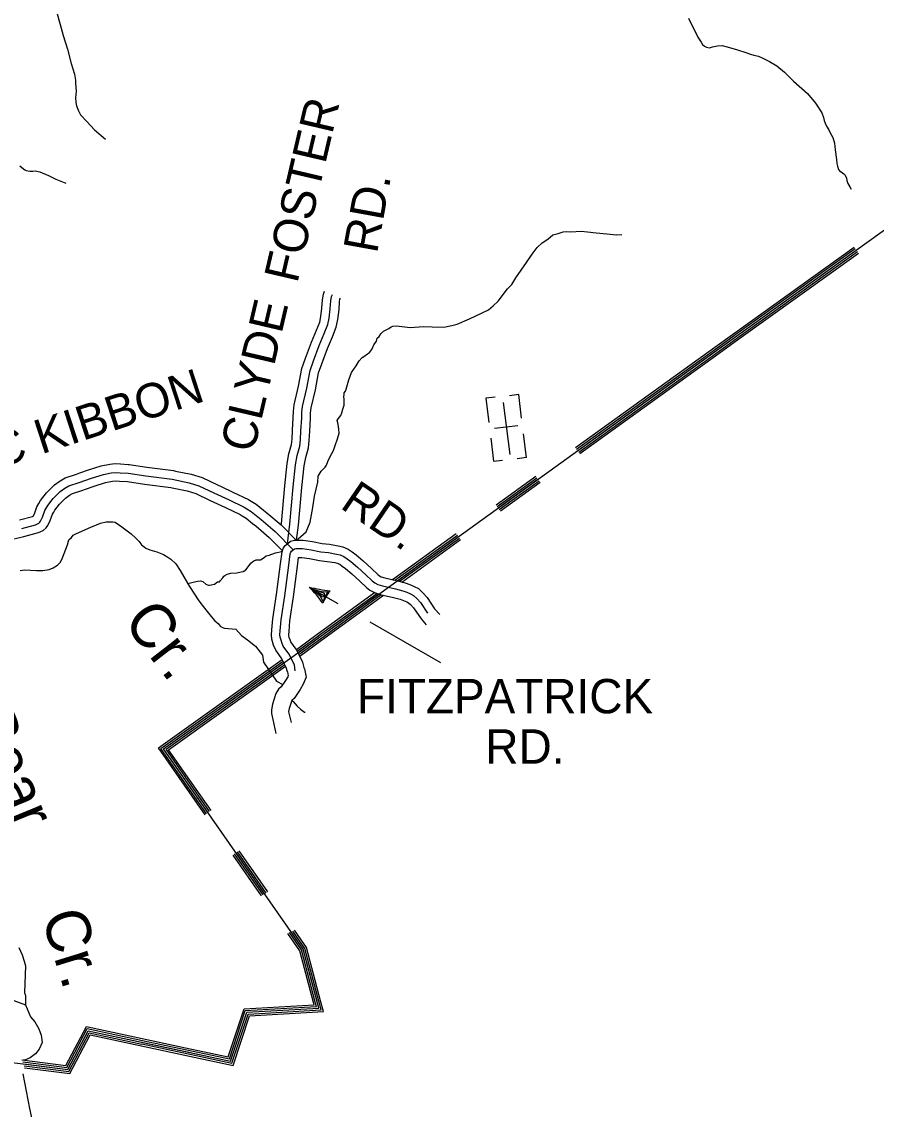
# Model space of a CAD drawing. Extents: x 1551132 to 1791609, y 378168 to 563823.
# Drawn here: x 1691575 to 1700776, y 408888 to 420600 of the extents above; entities that cross this region are included whole.
import ezdxf

# ---------------------------------------------------------------- set-up
doc = ezdxf.new("R2010")
doc.units = 0
for name, color, linetype in [('DESIGN - DRAINAGE - Bridges and Cross Drains Size Text', 7, 'Continuous'), ('DESIGN - ROW - Right-of-Way and Easement Labels', 7, 'Continuous'), ('DESIGN - TRANSPORTATION - Text', 7, 'Continuous'), ('DESIGN - UTILITIES - Cable (Underground) with Text', 7, 'Continuous'), ('SURVEY - CONTROL with Text', 7, 'Continuous'), ('SURVEY - DRAINAGE - Natural Features', 7, 'Continuous'), ('SURVEY - PROPERTY - Owners', 7, 'Continuous')]:
    doc.layers.add(name, color=color, linetype=linetype)

msp = doc.modelspace()

# ---------------------------------------------------------------- linework, layer by layer
at = {"layer": 'DESIGN - ROW - Right-of-Way and Easement Labels'}
for p, q in [((1694669.841, 414510.924), (1694978.267, 414334.12)), ((1694700.332, 414493.34), (1694756.222, 414475.915)), ((1694738.064, 414457.056), (1694711.856, 414487.957)), ((1694711.856, 414487.957), (1694829.929, 414444.714)), ((1694790.429, 414409.947), (1694738.064, 414457.056)), ((1694756.222, 414475.915), (1694807.354, 414464.965)), ((1694786.405, 414430.614), (1694768.38, 414448.198)), ((1694809.212, 414406.538), (1694786.405, 414430.614)), ((1694820.187, 414357.545), (1694790.429, 414409.947)), ((1694807.354, 414464.965), (1694851.586, 414459.131)), ((1694823.129, 414400.996), (1694809.212, 414406.538)), ((1694842.945, 414416.463), (1694820.187, 414357.545)), ((1694829.912, 414427.689), (1694823.129, 414400.996)), ((1694829.929, 414444.714), (1694829.912, 414427.689)), ((1694872.469, 414459.381), (1694842.945, 414416.463)), ((1694851.586, 414459.131), (1694872.469, 414459.381)), ((1695324.384, 414135.715), (1696083.832, 413700.37))]:
    msp.add_line(p, q, dxfattribs=at)
for centre, radius, start, end in [((1695046.271, 416016.807), 1552.241, 255.9656472, 264.393425), ((1693687.74, 413532.389), 1386.369, 35.4563889, 44.8949278), ((1695312.652, 414142.45), 532.304, 141.7505417, 158.6089389)]:
    msp.add_arc(centre, radius, start, end, dxfattribs=at)
at = {"layer": 'DESIGN - TRANSPORTATION - Text'}
for points in [[(1691869.943, 420943.017), (1691900.667, 420832.497), (1691947.257, 420709.761), (1691989.631, 420569.057), (1692022.28, 420452.504), (1692068.571, 420303.733), (1692106.803, 420151.063), (1692141.461, 420034.485), (1692154.719, 419970.233), (1692154.319, 419936.199), (1692161.36, 419854.005), (1692154.527, 419781.995), (1692155.919, 419729.91), (1692165.527, 419695.743), (1692184.893, 419641.433), (1692208.392, 419597.09), (1692275.566, 419524.163), (1692356.555, 419435.044), (1692477.436, 419335.425)], [(1698752.731, 420637.737), (1698856.37, 420432.19), (1698891.795, 420381.689), (1698905.494, 420355.488), (1698927.269, 420335.187), (1698949.16, 420324.904), (1698979.092, 420318.529), (1699011.217, 420328.146), (1699065.365, 420339.488), (1699115.423, 420342.879), (1699171.271, 420328.171), (1699280.969, 420298.778), (1699370.658, 420269.636), (1699420.457, 420250.994), (1699456.348, 420240.544), (1699508.213, 420227.885), (1699554.021, 420209.293), (1699627.611, 420172.342), (1699705.067, 420123.316), (1699788.34, 420058.206), (1699885.238, 419960.886), (1700035.726, 419826.858), (1700120.557, 419723.672), (1700150.073, 419681.254), (1700169.748, 419652.97), (1700191.38, 419620.661), (1700208.805, 419570.385), (1700214.405, 419536.267), (1700224.08, 419508.116), (1700239.713, 419475.882), (1700265.27, 419437.515), (1700280.903, 419405.28), (1700308.328, 419354.871), (1700325.61, 419292.577), (1700334.769, 419220.376), (1700347.585, 419118.081), (1700351.043, 419071.98), (1700356.718, 419043.871), (1700368.326, 419009.687), (1700380.142, 418993.52), (1700398.034, 418983.286), (1700427.8, 418962.885), (1700441.616, 418946.693), (1700455.249, 418914.484), (1700458.949, 418888.409), (1700470.574, 418856.224), (1700490.181, 418821.932)], [(1691555.757, 419046.417), (1691593.415, 419015.908), (1691609.273, 419003.699), (1691621.206, 418997.541), (1691661.122, 418989.04), (1691695.154, 418990.624), (1691719.204, 418994.332), (1691769.077, 418981.699), (1691862.675, 418944.498), (1691942.223, 418903.463), (1692049.754, 418860.079)], [(1700490.181, 418821.932), (1700505.906, 418797.706)], [(1696599.447, 417498.187), (1696649.946, 417539.621), (1696704.536, 417589.014), (1696804.126, 417721.96), (1696850.691, 417769.444), (1696895.54, 417840.988), (1697009.521, 418007.8), (1697070.578, 418097.161), (1697123.427, 418168.605), (1697178.025, 418217.989), (1697240.524, 418259.274), (1697295.073, 418304.667), (1697351.246, 418317.992), (1697403.487, 418337.368), (1697439.544, 418340.926), (1697485.527, 418338.359), (1697597.624, 418342.985), (1697665.564, 418336.134), (1697759.47, 418324.959), (1697873.401, 418315.542), (1697977.323, 418306.25), (1698037.355, 418307.509)], [(1694545.127, 415014.296), (1694550.019, 415030.238), (1694638.617, 415107.398), (1694680.874, 415208.859), (1694710.448, 415369.522), (1694727.356, 415492.125), (1694761.156, 415640.096), (1694767.964, 415706.431), (1694798.572, 415758.124), (1694841.121, 415803.658), (1694855.354, 415823.509), (1694871.828, 415863.36), (1694896.486, 415919.128), (1694933.21, 415980.755), (1694947.843, 416034.639), (1694974.718, 416108.408), (1694993.417, 416168.259), (1694987.909, 416210.377), (1694980.509, 416262.537), (1694976.718, 416280.604), (1694971.018, 416306.713), (1694981.234, 416324.614), (1695009.659, 416360.306), (1695021.983, 416388.19), (1695032.458, 416428.116), (1695044.949, 416470.017), (1695045.649, 416530.086), (1695044.041, 416564.145), (1695046.249, 416582.145), (1695046.508, 416604.171), (1695060.699, 416620.013), (1695066.982, 416643.972), (1695098.132, 416741.716), (1695125.064, 416821.485), (1695175.913, 416892.954), (1695208.554, 416946.622), (1695238.979, 416982.289), (1695257.145, 416996.081), (1695299.477, 417023.599), (1695319.668, 417039.374), (1695331.86, 417055.241), (1695348.118, 417077.067), (1695366.609, 417118.893), (1695393.083, 417158.619), (1695403.458, 417190.537), (1695421.691, 417210.337), (1695440.024, 417238.146), (1695470.382, 417267.814), (1695528.722, 417295.131), (1695552.955, 417314.857), (1695571.029, 417320.64), (1695609.087, 417324.174), (1695756.925, 417306.331), (1695901.121, 417318.565), (1695995.111, 417315.398), (1696121.116, 417311.84), (1696205.339, 417328.824), (1696261.513, 417342.149), (1696394.218, 417398.592), (1696526.99, 417461.036), (1696599.447, 417498.187)], [(1691558.222, 414690.636), (1691606.304, 414696.053), (1691670.294, 414693.261), (1691734.259, 414688.469), (1691802.316, 414691.628), (1691870.448, 414700.803), (1691912.689, 414720.303), (1691958.996, 414745.771), (1691991.404, 414779.413), (1692011.945, 414825.223), (1692067.585, 414964.718), (1692080.243, 415020.636), (1692110.551, 415046.295), (1692126.834, 415070.121), (1692165.05, 415087.671), (1692319.921, 415157.857), (1692422.452, 415200.65), (1692482.626, 415213.925), (1692526.658, 415215.383), (1692554.666, 415215.033), (1692580.598, 415208.708), (1692652.055, 415159.765), (1692753.211, 415084.413), (1692802.685, 415037.745), (1692838.275, 415001.261), (1692865.858, 414964.869), (1692893.632, 414944.501), (1692909.474, 414930.284), (1692955.298, 414913.701), (1693029.054, 414890.758), (1693102.761, 414863.816), (1693148.426, 414833.215), (1693180.176, 414810.79), (1693235.599, 414760.047), (1693278.815, 414691.42), (1693359.321, 414554.766)], [(1693362.638, 414548.433), (1693436.245, 414567.367), (1693470.352, 414574.959), (1693500.401, 414578.592), (1693524.309, 414570.283), (1693556.017, 414543.858), (1693573.925, 414535.624), (1693583.908, 414533.499), (1693597.907, 414533.324), (1693650.031, 414542.699), (1693684.322, 414566.308), (1693704.347, 414568.058), (1693712.488, 414579.975), (1693738.846, 414609.693), (1693751.079, 414629.568), (1693763.179, 414637.427), (1693785.345, 414651.169), (1693827.494, 414662.669), (1693889.551, 414665.903), (1693937.7, 414677.328), (1693957.724, 414679.078), (1693987.94, 414696.729), (1694014.348, 414730.446), (1694040.814, 414770.172), (1694058.98, 414783.973), (1694075.121, 414795.79), (1694099.221, 414803.498), (1694125.229, 414803.182), (1694139.253, 414805.007), (1694147.253, 414804.907), (1694163.403, 414816.724), (1694187.61, 414834.449), (1694205.777, 414848.241), (1694237.876, 414855.858), (1694308.199, 414881.025), (1694374.398, 414896.226), (1694375.948, 414896.842)], [(1693359.321, 414554.766), (1693379.629, 414515.999), (1693481.902, 414364.536), (1693543.009, 414285.684), (1693615.974, 414194.665), (1693653.414, 414146.139), (1693691.122, 414119.638), (1693710.796, 414091.354), (1693736.621, 414075.021), (1693756.554, 414068.762), (1693880.459, 414057.22), (1693941.382, 413989.143), (1694004.773, 413942.642), (1694093.512, 413874.999)], [(1694093.512, 413874.999), (1694165.344, 413777.755), (1694178.018, 413701.653), (1694317.465, 413498.722), (1694387.322, 413461.838)], [(1694485.528, 413291.017), (1694495.603, 413278.617), (1694539.051, 413230.015), (1694576.692, 413197.506), (1694620.325, 413164.93), (1694625.641, 413162.414)], [(1691542.987, 410628.754), (1691580.086, 410550.193), (1691601.302, 410481.842), (1691615.619, 410432.474)], [(1691615.619, 410432.474), (1691604.085, 410140.174), (1691615.777, 410113.99), (1691615.635, 410013.138)], [(1690203.851, 410129.882), (1690215.143, 410135.982), (1690275.458, 410161.266), (1690349.731, 410182.383), (1690375.872, 410194.075), (1690403.93, 410197.734), (1690431.938, 410197.384), (1690461.779, 410183), (1690489.686, 410174.641), (1690523.577, 410164.208), (1690557.518, 410157.783), (1690593.617, 410165.35), (1690631.625, 410164.883), (1690667.907, 410188.467), (1690718.156, 410207.867), (1690754.414, 410229.451), (1690792.496, 410234.985), (1690828.62, 410244.552), (1690862.669, 410248.144), (1690902.727, 410251.652), (1690986.558, 410234.593), (1691086.273, 410207.326), (1691615.635, 410013.138)], [(1691615.635, 410013.138), (1691667.825, 409884.109), (1691715.383, 409827.616), (1691757.007, 409753.281), (1691783.756, 409684.887), (1691795.647, 409607.585), (1691762.948, 409536.217), (1691724.307, 409485.674), (1691664.85, 409441.064), (1691614.318, 409420.255), (1691588.852, 409415.164)]]:
    msp.add_lwpolyline(points, dxfattribs=at)
at = {"layer": 'DESIGN - UTILITIES - Cable (Underground) with Text'}
for p, q in [((1696572.077, 416544.132), (1696603.897, 416285.268)), ((1696671.038, 416556.359), (1696572.694, 416544.257)), ((1696926.285, 416583.687), (1696827.283, 416571.452)), ((1696957.489, 416328.79), (1696926.202, 416583.737)), ((1696916.83, 416248.929), (1696665.191, 416217.95)), ((1697009.461, 415905.505), (1696977.991, 416161.678)), ((1696624.708, 416115.606), (1696655.337, 415866.075)), ((1697009.278, 415905.505), (1696910.584, 415893.312)), ((1696655.47, 415866.025), (1696753.022, 415878.044))]:
    msp.add_line(p, q, dxfattribs=at)
msp.add_lwpolyline([(1696759.874, 416499.292), (1696828.523, 415940.479)], dxfattribs=at)
at = {"layer": 'SURVEY - CONTROL with Text'}
msp.add_lwpolyline([(1691585.06, 409270.626), (1691659.733, 408897.1), (1691745.815, 408499.573), (1691826.296, 408146.98), (1691899.169, 407813.422), (1691961.976, 407506.222), (1692016.966, 407233.423), (1692041.507, 407107.645), (1692045.232, 407095.778)], dxfattribs=at)
at = {"layer": 'SURVEY - DRAINAGE - Natural Features'}
for points in [[(1683953.139, 408446.668), (1689570.625, 411114.999), (1689647.981, 410707.588), (1690816.662, 410536.268), (1690736.422, 409803.348), (1691376.074, 409852.825), (1691472.555, 409391.08), (1692070.107, 409317.203), (1692291.294, 409733.697), (1693823.866, 409406.331), (1693996.788, 409931.662), (1694772.553, 409976.897), (1694604.84, 410611.872), (1693100.61, 412769.386), (1694482.72, 413754.937), (1695548.937, 414529.633), (1699274.284, 417217.147), (1701817.834, 419043.847), (1703601.034, 420909.088)], [(1683953.139, 408446.668), (1689570.625, 411114.999), (1689647.981, 410707.588), (1690816.662, 410536.268), (1690736.422, 409803.348), (1691376.074, 409852.825), (1691472.555, 409391.08), (1692070.107, 409317.203), (1692291.294, 409733.697), (1693823.866, 409406.331), (1693996.788, 409931.662), (1694772.553, 409976.897), (1694604.84, 410611.872), (1693100.61, 412769.386), (1694482.72, 413754.937), (1695548.937, 414529.633), (1699274.284, 417217.147), (1701817.834, 419043.847), (1703601.034, 420909.088)], [(1699037.44, 417094.369), (1699251.501, 417248.798), (1700538.18, 418172.856)], [(1699048.556, 417078.96), (1699262.601, 417233.381), (1700549.263, 418157.423)], [(1699060.256, 417062.743), (1699274.284, 417217.147), (1700560.929, 418141.181)], [(1699071.955, 417046.526), (1699285.967, 417200.914), (1700572.596, 418124.938)], [(1699083.655, 417030.301), (1699297.65, 417184.68), (1700584.262, 418108.688)], [(1697538.733, 416013.19), (1699037.44, 417094.377)], [(1697549.849, 415997.773), (1699048.556, 417078.96)], [(1697561.549, 415981.556), (1699060.256, 417062.743)], [(1697573.248, 415965.339), (1699071.955, 417046.526)], [(1697584.948, 415949.113), (1699083.655, 417030.301)], [(1696682.336, 415395.365), (1697110.534, 415704.273)], [(1696693.452, 415379.956), (1697121.65, 415688.865)], [(1696705.152, 415363.739), (1697133.35, 415672.647)], [(1696716.851, 415347.522), (1697145.05, 415656.43)], [(1696728.551, 415331.297), (1697156.75, 415640.205)], [(1695566.77, 414591.818), (1696253.412, 415087.173)], [(1695593.052, 414586.118), (1696265.112, 415070.948)], [(1695618.51, 414579.826), (1696276.945, 415054.831)], [(1695643.66, 414573.31), (1696288.645, 415038.614)], [(1695666.759, 414565.309), (1696300.344, 415022.388)], [(1694757.213, 414002.586), (1695374.841, 414451.348)], [(1694768.246, 413987.119), (1695396.99, 414443.956)], [(1694780.138, 413971.035), (1695421.231, 414436.848)], [(1694791.896, 413954.851), (1695445.764, 414429.956)], [(1694803.646, 413938.676), (1695471.155, 414423.672)], [(1694532.61, 413839.39), (1694757.213, 414002.586)], [(1694541.318, 413822.239), (1694768.38, 413987.219)], [(1694550.626, 413804.272), (1694780.138, 413971.035)], [(1694559.693, 413786.147), (1694791.896, 413954.851)], [(1694569.084, 413768.246), (1694803.646, 413938.676)], [(1693046.545, 412778.736), (1694380.039, 413729.62)], [(1693072.886, 412774.178), (1694389.597, 413713.103)], [(1693100.61, 412769.386), (1694398.43, 413694.836)], [(1693128.334, 412764.594), (1694407.621, 413676.827)], [(1693156.059, 412759.794), (1694416.23, 413658.393)], [(1693548.374, 412058.959), (1693046.545, 412778.736)], [(1693563.957, 412069.826), (1693072.886, 412774.178)], [(1693580.365, 412081.268), (1693100.61, 412769.386)], [(1693596.773, 412092.71), (1693128.334, 412764.594)], [(1693613.173, 412104.144), (1693156.059, 412759.794)], [(1694156.518, 411186.703), (1693850.35, 411625.84)], [(1694172.751, 411196.637), (1693865.933, 411636.706)], [(1694189.484, 411207.62), (1693882.341, 411648.148)], [(1694207.958, 411216.096), (1693898.749, 411659.59)], [(1694223.233, 411229.146), (1693915.149, 411671.024)], [(1694716.462, 410036.548), (1694568.9, 410595.229), (1694440.211, 410779.809)], [(1694734.837, 410041.398), (1694586.407, 410603.338), (1694456.194, 410790.109)], [(1694754.17, 410046.507), (1694604.84, 410611.872), (1694475.743, 410797.035)], [(1694773.503, 410051.615), (1694623.273, 410620.405), (1694493.343, 410806.768)], [(1694792.844, 410056.724), (1694641.706, 410628.939), (1694511.884, 410815.143)], [(1692866.381, 409590.41), (1693837.249, 409383.022), (1694011.529, 409912.486), (1694798.136, 409958.354), (1694773.503, 410051.615)], [(1693379.502, 409460.349), (1693850.632, 409359.713), (1694026.279, 409893.311), (1694823.718, 409939.812), (1694792.844, 410056.724)], [(1693387.86, 409499.467), (1693823.866, 409406.331), (1693996.788, 409931.662), (1694772.553, 409976.897), (1694754.17, 410046.507)], [(1692876.697, 409629.112), (1693810.483, 409429.64), (1693982.046, 409950.837), (1694746.97, 409995.439), (1694734.837, 410041.398)], [(1693336.353, 409550.351), (1693797.767, 409451.782), (1693968.038, 409969.054), (1694722.671, 410013.056), (1694716.462, 410036.548)], [(1691574.969, 409418.93), (1692048.491, 409360.387), (1692270.378, 409778.048)], [(1691585.135, 409396.721), (1692058.658, 409338.178), (1692280.836, 409756.381)], [(1691596.585, 409375.746), (1692070.107, 409317.203), (1692291.369, 409733.689)], [(1691600.843, 409355.07), (1692081.315, 409295.669), (1692301.852, 409710.997)], [(1692270.378, 409778.048), (1693336.353, 409550.351)], [(1692280.836, 409756.381), (1692875.689, 409629.32)], [(1692291.369, 409733.689), (1693393.627, 409498.233)], [(1692301.852, 409710.997), (1692867.339, 409590.202)], [(1691604.893, 409334.42), (1692092.515, 409274.127), (1692312.552, 409688.254)], [(1692312.552, 409688.254), (1693381.427, 409459.941)]]:
    msp.add_lwpolyline(points, dxfattribs=at)
at = {"layer": 'SURVEY - PROPERTY - Owners'}
for points in [[(1694369.306, 415179.267), (1694371.615, 415197.2), (1694406.264, 415600.586), (1694433.488, 415842.517), (1694451.946, 415947.912), (1694480.213, 416046.456), (1694485.979, 416104.199), (1694491.021, 416200.268), (1694498.504, 416334.514), (1694499.296, 416402.415), (1694509.404, 416474.201), (1694556.136, 416673.673), (1694591.269, 416866.619), (1694631.159, 416977.756), (1694693.875, 417147.218), (1694747.99, 417278.155), (1694783.973, 417366.091), (1694796.197, 417423.767), (1694806.556, 417514.911), (1694811.772, 417606.156), (1694823.18, 417667.582), (1694835.772, 417697.15)], [(1694434.696, 414976.845), (1694461.821, 415187.525), (1694496.537, 415591.627), (1694523.311, 415829.609), (1694540.461, 415927.528), (1694569.652, 416029.297), (1694576.452, 416097.307), (1694581.594, 416195.368), (1694589.177, 416331.455), (1694589.927, 416395.532), (1694598.652, 416457.5), (1694644.967, 416655.189), (1694679.167, 416843.01), (1694716.382, 416946.688), (1694778.356, 417114.143), (1694831.88, 417243.654), (1694871.012, 417339.299), (1694885.829, 417409.209), (1694896.97, 417507.195), (1694902.003, 417595.247), (1694910.537, 417641.207), (1694919.22, 417661.582)], [(1694534.852, 415016.387), (1694555.594, 415177.467), (1694590.376, 415582.319), (1694616.684, 415816.192), (1694632.476, 415906.336), (1694662.625, 416011.464), (1694670.491, 416090.141), (1694675.75, 416190.277), (1694683.433, 416328.28), (1694684.141, 416388.373), (1694691.424, 416440.133), (1694737.307, 416635.972), (1694770.539, 416818.468), (1694804.972, 416914.396), (1694866.171, 417079.758), (1694919.086, 417207.795), (1694961.493, 417311.448), (1694979.001, 417394.075), (1694990.951, 417499.169), (1694995.801, 417583.905), (1695001.343, 417613.789), (1695005.959, 417624.614)], [(1691551.831, 415234.55), (1691690.761, 415272.259), (1691699.177, 415276.109), (1691710.844, 415301.043), (1691738.96, 415376.412), (1691758.759, 415411.163), (1691776.326, 415441.997), (1691840.724, 415527.441), (1691926.555, 415613.702), (1691989.812, 415656.62), (1692042.394, 415688.087), (1692164.358, 415727.938), (1692200.574, 415740.289), (1692294.997, 415772.489), (1692431.527, 415816.974), (1692524.15, 415835.366), (1692579.599, 415840.658), (1692638.797, 415837.691), (1692722.304, 415832.916), (1692731.478, 415832.391), (1692922.799, 415803.641), (1693209.267, 415765.923), (1693231.158, 415761.373), (1693400.254, 415726.222), (1693516.877, 415691.721), (1693682.748, 415612.628), (1693722.705, 415593.76), (1693848.094, 415534.567), (1694016.606, 415454.049), (1694046.206, 415435.356), (1694098.838, 415403.822), (1694177.236, 415339.887), (1694212.002, 415311.545), (1694366.665, 415180.267), (1694527.853, 415016.654)], [(1691574.355, 415142.956), (1691722.918, 415183.282), (1691757.118, 415198.907), (1691770.226, 415210.049), (1691777.367, 415220.708), (1691797.858, 415264.534), (1691824.649, 415336.336), (1691855.257, 415390.063), (1691912.122, 415465.515), (1691986.996, 415540.758), (1692040.536, 415577.084), (1692081.735, 415601.743), (1692194.224, 415638.494), (1692324.821, 415683.037), (1692455.393, 415725.58), (1692537.85, 415741.947), (1692581.732, 415746.139), (1692633.747, 415743.531), (1692721.77, 415738.497), (1692909.641, 415710.263), (1693193.492, 415672.896), (1693377.246, 415634.695), (1693483.002, 415603.411), (1693642.332, 415527.434), (1693807.645, 415449.39), (1693970.949, 415371.363), (1693996.798, 415355.038), (1694044.531, 415326.437), (1694151.695, 415239.051), (1694302.45, 415111.098), (1694498.128, 414912.451)], [(1691475.741, 415028.286), (1691596.03, 415054.845), (1691753.851, 415097.688), (1691806.266, 415121.63), (1691838.566, 415149.09), (1691856.59, 415175.99), (1691881.565, 415229.408), (1691907.081, 415297.785), (1691919.497, 415319.586), (1691931.189, 415340.103), (1691980.812, 415405.946), (1692045.136, 415470.59), (1692089.327, 415500.574), (1692119.584, 415518.683), (1692222.948, 415552.45), (1692260.298, 415565.192), (1692353.512, 415596.985), (1692478.351, 415637.661), (1692551.024, 415652.078), (1692583.782, 415655.212), (1692628.889, 415652.953), (1692711.77, 415648.211), (1692712.437, 415648.17), (1692896.983, 415620.436), (1693178.318, 415583.402), (1693193.492, 415580.243), (1693355.114, 415546.642), (1693450.42, 415518.45), (1693603.449, 415445.482), (1693643.732, 415426.464), (1693768.729, 415367.455), (1693927.025, 415291.819), (1693949.266, 415277.769), (1693992.29, 415251.993), (1694060.33, 415196.509), (1694093.679, 415169.316), (1694240.668, 415044.555), (1694380.706, 414902.409)], [(1694435.396, 413598.033), (1694423.613, 413646.535), (1694373.056, 413745.429), (1694309.565, 413831.423), (1694287.058, 413886.599), (1694276.358, 413923.625), (1694268.958, 413952.059), (1694263.25, 413997.952), (1694268.683, 414049.128), (1694278.108, 414169.132), (1694317.291, 414431.447), (1694360.748, 414760.489), (1694377.339, 414890.651), (1694390.581, 414926.243), (1694411.03, 414958.969), (1694438.971, 414982.395), (1694469.846, 415004.329), (1694511.653, 415017.087), (1694603.551, 415016.012), (1694706.04, 415001.712), (1694808.579, 414980.728), (1694889.102, 414971.928), (1694982.525, 414955.928), (1695030.724, 414944.536), (1695088.106, 414919.902), (1695132.022, 414889.876), (1695175.679, 414858.558), (1695251.477, 414793.89), (1695340.25, 414711.288), (1695409.432, 414646.378), (1695426.248, 414632.661), (1695444.048, 414623.461), (1695482.63, 414611.277), (1695621.043, 414579.018), (1695702.867, 414557.009), (1695753.132, 414540.359), (1695801.531, 414519.25), (1695847.921, 414494.999), (1695893.52, 414451.081), (1695939.944, 414398.822), (1696018.342, 414277.469)], [(1694520.535, 413610.242), (1694511.219, 413674.444), (1694450.437, 413793.338), (1694389.272, 413876.182), (1694373.672, 413914.417), (1694367.922, 413938.526), (1694358.006, 413971.035), (1694354.556, 413998.777), (1694359.014, 414040.787), (1694368.289, 414158.865), (1694407.113, 414418.805), (1694450.696, 414748.814), (1694465.996, 414868.817), (1694472.379, 414885.976), (1694480.329, 414898.693), (1694494.47, 414910.551), (1694510.386, 414921.86), (1694524.669, 414926.218), (1694596.726, 414925.377), (1694690.665, 414912.268), (1694794.53, 414891.017), (1694876.511, 414882.051), (1694964.426, 414867), (1695002.183, 414858.075), (1695044.207, 414840.033), (1695079.981, 414815.574), (1695119.705, 414787.073), (1695191.12, 414726.147), (1695278.326, 414645.003), (1695349.666, 414578.068), (1695376.224, 414556.409), (1695409.307, 414539.309), (1695458.639, 414523.725), (1695598.961, 414491.024), (1695676.8, 414470.082), (1695720.683, 414455.548), (1695762.348, 414437.381), (1695794.373, 414420.639), (1695828.055, 414388.196), (1695867.613, 414343.662), (1695942.444, 414228.617)], [(1694619.7, 413632.226), (1694602.284, 413703.453), (1694530.877, 413843.14), (1694472.12, 413922.717), (1694463.712, 413943.334), (1694454.72, 413969.718), (1694450.571, 413990.752), (1694449.462, 413999.627), (1694452.912, 414032.12), (1694462.029, 414148.198), (1694500.486, 414405.663), (1694544.202, 414736.68), (1694556.293, 414831.549), (1694589.634, 414831.157), (1694674.682, 414819.291), (1694779.922, 414797.757), (1694863.42, 414788.623), (1694945.609, 414774.556), (1694972.517, 414768.198), (1694998.575, 414757.006), (1695025.882, 414738.339), (1695061.523, 414712.763), (1695128.38, 414655.728), (1695213.953, 414576.101), (1695287.543, 414507.058), (1695324.225, 414477.14), (1695373.199, 414451.831), (1695433.706, 414432.714), (1695576.003, 414399.555), (1695649.709, 414379.721), (1695686.95, 414367.387), (1695721.616, 414352.279), (1695738.707, 414343.337), (1695759.998, 414322.828), (1695792.423, 414286.319), (1695875.654, 414168.191)], [(1696017.601, 414277.469), (1696077.849, 414216.467)], [(1695873.946, 414169.157), (1695928.536, 414106.256)], [(1694434.829, 413597.925), (1694441.896, 413554.707), (1694438.162, 413546.124), (1694416.104, 413505.906), (1694369.056, 413437.779), (1694338.373, 413411.77), (1694310.957, 413365.327), (1694276.083, 413251.224), (1694263.05, 413190.198), (1694262.916, 413163.805), (1694262.841, 413148.855), (1694276.824, 413084.32), (1694311.373, 412934.916)], [(1694619.7, 413630.743), (1694637.783, 413541.29), (1694604.442, 413464.588), (1694573.734, 413408.595), (1694507.361, 413312.493), (1694481.803, 413290.825), (1694481.445, 413290.217), (1694455.328, 413204.773), (1694447.945, 413170.205), (1694447.937, 413168.214), (1694457.353, 413124.754), (1694474.103, 413052.311)]]:
    msp.add_lwpolyline(points, dxfattribs=at)

# ---------------------------------------------------------------- texts
at = {"layer": 'DESIGN - DRAINAGE - Bridges and Cross Drains Size Text'}
for s, height, rotation, p in [('Cr.', 475.0034, 307.7741083, (1692655.153, 414138.412)), ('Bear', 475.0089, 292.2980861, (1691000.809, 413112.269)), ('Cr.', 475.0103, 287.2441472, (1691783.29, 410964.854))]:
    msp.add_text(s, height=height, rotation=rotation, dxfattribs=at).set_placement(p)
at = {"layer": 'DESIGN - ROW - Right-of-Way and Easement Labels'}
for s, height, rotation, p in [('FOSTER', 370.0088, 76.8145361, (1694540.987, 417774.11)), ('RD.', 370.0092, 79.6803889, (1695399.65, 418095.427)), ('CLYDE', 370.0088, 76.8145361, (1694071.005, 415946.578)), ('MC KIBBON', 369.9932, 18.0467639, (1690923.012, 415658.869)), ('RD.', 369.997, 325.639, (1694990.484, 415370.664)), ('FITZPATRICK', 369.99134, 0.0000278, (1695184.803, 413151.489)), ('RD.', 369.9913, 0.0000278, (1696566.812, 412609.392))]:
    msp.add_text(s, height=height, rotation=rotation, dxfattribs=at).set_placement(p)

doc.saveas('drawing.dxf')
